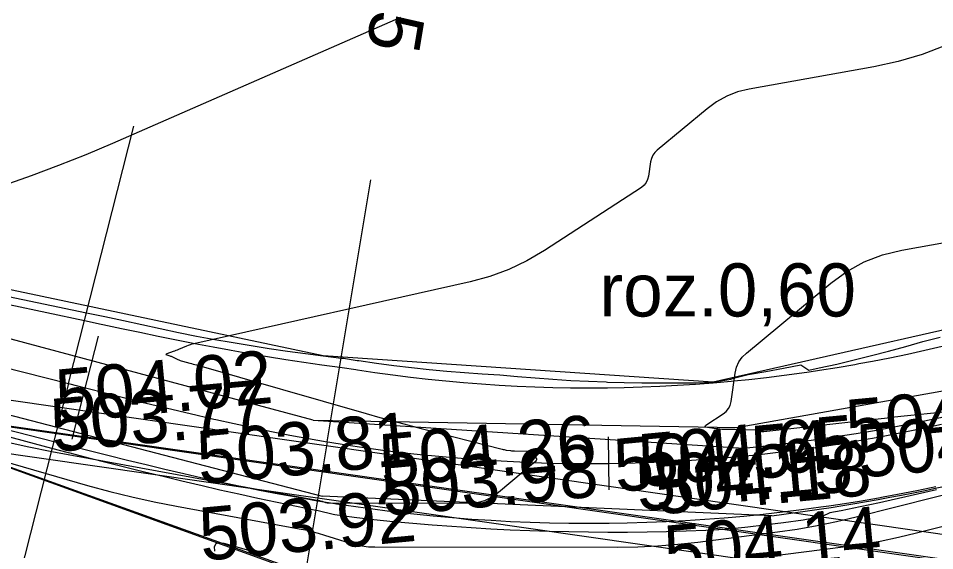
# Model space of a CAD drawing. Extents: x -636600 to -628587, y -1090963 to -1085869.
# Drawn here: x -629709.21 to -629674.68, y -1086731.94 to -1086711.89 of the extents above; entities that cross this region are included whole.
import ezdxf

# ---------------------------------------------------------------- set-up
doc = ezdxf.new("R2010")
doc.units = 0
for name, color, linetype in [('01_PARCELY_NÁVRH_PC', 7, 'Continuous'), ('07_ELEKTRO', 7, 'Continuous'), ('07_OCH_P A POPISY TI', 7, 'Continuous'), ('40', 7, 'Continuous'), ('42', 7, 'Continuous'), ('53', 7, 'Continuous'), ('60', 7, 'Continuous'), ('Ex_Major Contours', 7, 'Continuous'), ('Ex_Minor Contours', 7, 'Continuous'), ('HEKTOMETRY100', 7, 'Continuous'), ('HEKTOMETRY20', 7, 'Continuous'), ('HL_BODY', 7, 'Continuous'), ('koty_vše', 7, 'Continuous'), ('POLOMERY', 7, 'Continuous'), ('popis', 7, 'Continuous'), ('situace_osa', 7, 'Continuous'), ('situace_těleso', 7, 'Continuous'), ('situace_vozovka', 7, 'Continuous')]:
    doc.layers.add(name, color=color, linetype=linetype)

msp = doc.modelspace()

# ---------------------------------------------------------------- linework, layer by layer
at = {"layer": '01_PARCELY_NÁVRH_PC'}
msp.add_lwpolyline([(-629803.313, -1086721.653), (-629799.288, -1086720.046), (-629792, -1086719.624), (-629751.849, -1086721.506), (-629730.281, -1086723.535), (-629716.608, -1086726.252), (-629694.278, -1086734.324), (-629675.728, -1086733.028), (-629621.137, -1086708.4), (-629607.424, -1086709.616), (-629612.267, -1086701.02), (-629618.928, -1086698.099), (-629628.089, -1086701.448), (-629660.598, -1086718.796), (-629669.274, -1086722.478), (-629683.025, -1086725.594), (-629697.718, -1086724.605), (-629730.876, -1086717.615), (-629793.796, -1086713.325), (-629798.847, -1086711.191), (-629802.031, -1086706.728), (-629802.128, -1086710.631)], close=True, dxfattribs=at)
at = {"layer": '07_ELEKTRO'}
msp.add_lwpolyline([(-629847.269, -1086702.319), (-629827.072, -1086714.543), (-629788.496, -1086719.346), (-629753.003, -1086721.475), (-629716.434, -1086726.286), (-629673.584, -1086732.436), (-629608.658, -1086707.914)], dxfattribs=at)
at = {"layer": '07_OCH_P A POPISY TI'}
for points in [[(-629716.298, -1086725.295), (-629673.701, -1086731.409)], [(-629716.571, -1086727.276), (-629673.467, -1086733.463)]]:
    msp.add_lwpolyline(points, dxfattribs=at)
at = {"layer": '40'}
for p, q in [((-629698.095, -1086727.028), (-629715.712, -1086722.311)), ((-629716.04, -1086725.134), (-629697.767, -1086729.89)), ((-629698.095, -1086727.028), (-629681.887, -1086728.071)), ((-629680.815, -1086730.622), (-629697.767, -1086729.89))]:
    msp.add_line(p, q, dxfattribs=at)
for centre, radius, start, end in [((-629688.114, -1086663.118), 65.251, 275.47602, 299.47844), ((-629690.237, -1086655.885), 75.329, 277.18562, 299.06196)]:
    msp.add_arc(centre, radius, start, end, dxfattribs=at)
at = {"layer": '42'}
msp.add_line((-629716.608, -1086726.252), (-629698.588, -1086732.709), dxfattribs=at)
at = {"layer": '53'}
msp.add_line((-629673.692, -1086732.356), (-629716.608, -1086726.252), dxfattribs=at)
at = {"layer": '60'}
for p, q in [((-629682.15, -1086727.302), (-629669.663, -1086725.078)), ((-629698.095, -1086727.028), (-629682.15, -1086727.302))]:
    msp.add_line(p, q, dxfattribs=at)
at = {"layer": 'Ex_Major Contours'}
for points in [[(-629690.09, -1086733.316), (-629678.133, -1086731.795), (-629677.434, -1086731.695), (-629676.739, -1086731.574), (-629676.048, -1086731.432), (-629675.361, -1086731.269), (-629672.62, -1086730.575)], [(-629701.81, -1086731.96), (-629701.815, -1086731.779), (-629701.759, -1086731.666), (-629701.641, -1086731.623), (-629701.461, -1086731.649), (-629700.62, -1086731.889), (-629700.41, -1086731.947)]]:
    msp.add_lwpolyline(points, dxfattribs=at)
at = {"layer": 'Ex_Minor Contours'}
for points in [[(-629709.747, -1086718.174), (-629708.709, -1086717.811), (-629707.68, -1086717.425), (-629706.659, -1086717.017), (-629705.647, -1086716.588), (-629694.801, -1086711.848)], [(-629674.279, -1086712.914), (-629675.154, -1086713.249), (-629676.051, -1086713.516), (-629676.972, -1086713.717), (-629681.673, -1086714.559), (-629682.106, -1086714.665), (-629682.514, -1086714.823), (-629682.898, -1086715.033), (-629683.258, -1086715.295), (-629685.134, -1086716.851), (-629685.229, -1086716.944), (-629685.302, -1086717.05), (-629685.354, -1086717.167), (-629685.385, -1086717.296), (-629685.465, -1086717.838), (-629685.497, -1086717.965), (-629685.552, -1086718.078), (-629685.631, -1086718.175), (-629685.734, -1086718.258), (-629689.386, -1086720.638), (-629690.046, -1086721.027), (-629690.733, -1086721.354), (-629691.446, -1086721.617), (-629692.187, -1086721.817), (-629702.602, -1086724.145), (-629702.672, -1086724.162), (-629702.741, -1086724.183), (-629702.809, -1086724.207), (-629702.875, -1086724.234), (-629703.174, -1086724.364), (-629703.223, -1086724.385), (-629703.272, -1086724.405), (-629703.322, -1086724.424), (-629703.372, -1086724.441), (-629703.62, -1086724.525), (-629703.641, -1086724.534), (-629703.648, -1086724.544), (-629703.641, -1086724.553), (-629703.62, -1086724.562), (-629703.507, -1086724.599), (-629703.479, -1086724.609), (-629703.452, -1086724.619), (-629703.424, -1086724.631), (-629703.397, -1086724.643), (-629703.201, -1086724.734), (-629703.159, -1086724.753), (-629703.117, -1086724.77), (-629703.073, -1086724.784), (-629703.029, -1086724.797), (-629702.744, -1086724.874), (-629702.682, -1086724.891), (-629702.62, -1086724.908), (-629702.557, -1086724.926), (-629702.495, -1086724.943), (-629696.101, -1086726.772), (-629695.584, -1086726.918), (-629695.066, -1086727.06), (-629694.547, -1086727.199), (-629694.027, -1086727.334), (-629690.982, -1086728.115), (-629690.943, -1086728.124), (-629690.905, -1086728.133), (-629690.866, -1086728.14), (-629690.826, -1086728.146), (-629690.669, -1086728.169), (-629690.63, -1086728.174), (-629690.591, -1086728.178), (-629690.551, -1086728.181), (-629690.511, -1086728.182), (-629689.865, -1086728.196), (-629689.857, -1086728.196), (-629689.854, -1086728.197), (-629689.857, -1086728.198), (-629689.865, -1086728.2), (-629689.909, -1086728.208), (-629689.918, -1086728.211), (-629689.922, -1086728.215), (-629689.921, -1086728.221), (-629689.916, -1086728.228), (-629689.715, -1086728.439), (-629689.688, -1086728.476), (-629689.68, -1086728.512), (-629689.692, -1086728.547), (-629689.722, -1086728.581), (-629691.112, -1086729.746), (-629691.367, -1086729.925), (-629691.64, -1086730.054), (-629691.932, -1086730.131), (-629692.242, -1086730.156), (-629697.492, -1086730.153), (-629697.526, -1086730.152), (-629697.559, -1086730.148), (-629697.592, -1086730.141), (-629697.625, -1086730.132), (-629697.755, -1086730.091), (-629697.787, -1086730.081), (-629697.82, -1086730.073), (-629697.853, -1086730.065), (-629697.886, -1086730.058), (-629707.953, -1086728.21), (-629708.817, -1086728.041), (-629709.675, -1086727.851)], [(-629673.977, -1086726.685), (-629675.458, -1086726.836), (-629675.828, -1086726.875), (-629676.198, -1086726.914), (-629676.568, -1086726.954), (-629676.938, -1086726.994), (-629681.114, -1086727.46), (-629681.142, -1086727.462), (-629681.168, -1086727.461), (-629681.195, -1086727.457), (-629681.222, -1086727.451), (-629681.327, -1086727.42), (-629681.354, -1086727.414), (-629681.381, -1086727.408), (-629681.408, -1086727.405), (-629681.435, -1086727.403), (-629681.96, -1086727.387), (-629682.042, -1086727.384), (-629682.123, -1086727.382), (-629682.205, -1086727.38), (-629682.286, -1086727.378), (-629682.617, -1086727.371), (-629682.696, -1086727.368), (-629682.775, -1086727.363), (-629682.854, -1086727.355), (-629682.933, -1086727.345), (-629683.247, -1086727.299), (-629683.307, -1086727.284), (-629683.331, -1086727.26), (-629683.319, -1086727.229), (-629683.271, -1086727.19), (-629682.65, -1086726.785), (-629682.537, -1086726.695), (-629682.451, -1086726.588), (-629682.39, -1086726.465), (-629682.355, -1086726.325), (-629682.196, -1086725.248), (-629682.144, -1086725.029), (-629682.056, -1086724.831), (-629681.932, -1086724.653), (-629681.772, -1086724.495), (-629678.599, -1086721.863), (-629677.99, -1086721.419), (-629677.34, -1086721.063), (-629676.649, -1086720.796), (-629675.918, -1086720.617), (-629667.673, -1086719.14)], [(-629710.212, -1086728.445), (-629706.6, -1086729.477), (-629705.769, -1086729.704), (-629704.933, -1086729.91), (-629704.093, -1086730.096), (-629703.248, -1086730.262), (-629698.633, -1086731.109), (-629698.391, -1086731.157), (-629698.151, -1086731.213), (-629697.914, -1086731.277), (-629697.678, -1086731.347), (-629696.738, -1086731.646), (-629696.502, -1086731.711), (-629696.262, -1086731.758), (-629696.02, -1086731.786), (-629695.775, -1086731.795), (-629686.616, -1086731.801), (-629685.861, -1086731.789), (-629685.107, -1086731.754), (-629684.355, -1086731.694), (-629683.604, -1086731.611), (-629680.605, -1086731.229), (-629679.857, -1086731.122), (-629679.114, -1086730.993), (-629678.375, -1086730.842), (-629677.64, -1086730.667), (-629670.166, -1086728.775)]]:
    msp.add_lwpolyline(points, dxfattribs=at)
at = {"layer": 'HEKTOMETRY100'}
msp.add_lwpolyline([(-629706.206, -1086723.863), (-629707.19, -1086727.74)], dxfattribs=at)
at = {"layer": 'HEKTOMETRY20'}
msp.add_lwpolyline([(-629686.982, -1086727.65), (-629686.958, -1086729.649)], dxfattribs=at)
at = {"layer": 'HL_BODY'}
for points in [[(-629707.323, -1086725.643), (-629704.861, -1086715.951)], [(-629697.57, -1086727.834), (-629695.922, -1086717.971)]]:
    msp.add_lwpolyline(points, dxfattribs=at)
at = {"layer": 'POLOMERY'}
for points in [[(-629707.323, -1086725.643), (-629709.786, -1086735.335)], [(-629697.57, -1086727.834), (-629699.217, -1086737.698)]]:
    msp.add_lwpolyline(points, dxfattribs=at)
at = {"layer": 'situace_osa'}
msp.add_lwpolyline([(-629711.544, -1086724.57), (-629707.323, -1086725.643), (-629706.698, -1086725.801), (-629706.631, -1086725.818), (-629705.939, -1086725.994), (-629705.246, -1086726.168), (-629704.553, -1086726.34), (-629703.859, -1086726.51), (-629703.164, -1086726.677), (-629702.469, -1086726.84), (-629701.84, -1086726.984), (-629701.773, -1086726.999), (-629701.075, -1086727.154), (-629700.377, -1086727.303), (-629699.677, -1086727.446), (-629698.976, -1086727.583), (-629698.273, -1086727.713), (-629697.57, -1086727.834), (-629697.478, -1086727.849), (-629696.933, -1086727.937), (-629696.872, -1086727.947), (-629696.174, -1086728.051), (-629695.474, -1086728.146), (-629694.774, -1086728.234), (-629694.072, -1086728.313), (-629693.369, -1086728.384), (-629692.666, -1086728.447), (-629691.966, -1086728.501), (-629691.962, -1086728.501), (-629691.257, -1086728.547), (-629690.552, -1086728.585), (-629689.847, -1086728.615), (-629689.141, -1086728.636), (-629688.435, -1086728.649), (-629687.729, -1086728.654), (-629687.023, -1086728.65), (-629686.97, -1086728.65), (-629686.317, -1086728.638), (-629685.611, -1086728.618), (-629684.905, -1086728.589), (-629684.2, -1086728.552), (-629683.495, -1086728.507), (-629682.791, -1086728.454), (-629682.088, -1086728.392), (-629681.978, -1086728.382), (-629681.385, -1086728.322), (-629680.683, -1086728.244), (-629679.983, -1086728.157), (-629679.283, -1086728.062), (-629679, -1086728.022), (-629678.584, -1086727.959), (-629677.887, -1086727.848), (-629677.191, -1086727.729), (-629677.027, -1086727.699), (-629676.497, -1086727.601), (-629675.804, -1086727.465), (-629675.112, -1086727.321), (-629674.423, -1086727.169)], dxfattribs=at)
at = {"layer": 'situace_těleso'}
for points in [[(-629710.914, -1086722.09), (-629706.646, -1086722.976), (-629706.015, -1086723.111), (-629705.948, -1086723.125), (-629705.253, -1086723.274), (-629704.56, -1086723.423), (-629703.869, -1086723.569), (-629703.181, -1086723.719), (-629702.496, -1086723.866), (-629701.807, -1086723.987), (-629701.186, -1086724.092), (-629701.12, -1086724.103), (-629700.435, -1086724.215), (-629699.753, -1086724.322), (-629699.072, -1086724.423), (-629698.394, -1086724.517), (-629697.718, -1086724.605), (-629697.044, -1086724.684), (-629696.956, -1086724.694), (-629696.439, -1086724.773), (-629696.382, -1086724.781), (-629695.72, -1086724.874), (-629695.057, -1086724.96), (-629694.394, -1086725.038), (-629693.729, -1086725.109), (-629693.064, -1086725.173), (-629692.398, -1086725.229), (-629691.736, -1086725.278), (-629691.732, -1086725.278), (-629691.065, -1086725.319), (-629690.399, -1086725.374), (-629689.732, -1086725.431), (-629689.065, -1086725.481), (-629688.396, -1086725.523), (-629687.727, -1086725.558), (-629687.057, -1086725.585), (-629687.006, -1086725.587), (-629686.386, -1086725.605), (-629685.715, -1086725.618), (-629685.043, -1086725.623), (-629684.371, -1086725.621), (-629683.698, -1086725.611), (-629683.025, -1086725.594), (-629682.361, -1086725.473), (-629682.259, -1086725.442), (-629681.705, -1086725.299), (-629681.043, -1086725.186), (-629680.383, -1086725.065), (-629679.725, -1086724.936), (-629679.422, -1086725.136), (-629679.03, -1086725.053), (-629678.374, -1086724.908), (-629677.719, -1086724.755), (-629677.565, -1086724.718), (-629677.067, -1086724.594), (-629676.418, -1086724.425), (-629675.771, -1086724.249), (-629675.126, -1086724.065), (-629674.48, -1086723.894)], [(-629674.614, -1086729.644), (-629675.33, -1086729.811), (-629676.046, -1086729.973), (-629676.594, -1086730.094), (-629676.764, -1086730.13), (-629677.484, -1086730.283), (-629678.205, -1086730.43), (-629678.635, -1086730.515), (-629678.917, -1086730.652), (-629679.642, -1086730.786), (-629680.372, -1086730.892), (-629681.105, -1086730.978), (-629681.724, -1086731.047), (-629681.838, -1086731.059), (-629682.572, -1086731.136), (-629683.308, -1086731.178), (-629684.046, -1086731.205), (-629684.783, -1086731.226), (-629685.52, -1086731.24), (-629686.257, -1086731.248), (-629686.939, -1086731.25), (-629686.994, -1086731.249), (-629687.731, -1086731.245), (-629688.467, -1086731.233), (-629689.204, -1086731.216), (-629689.94, -1086731.192), (-629690.676, -1086731.162), (-629691.411, -1086731.125), (-629692.146, -1086731.082), (-629692.151, -1086731.081), (-629692.881, -1086731.032), (-629693.616, -1086730.976), (-629694.35, -1086730.914), (-629695.084, -1086730.846), (-629695.818, -1086730.771), (-629696.551, -1086730.689), (-629697.282, -1086730.592), (-629697.344, -1086730.577), (-629697.907, -1086730.439), (-629698.001, -1086730.42), (-629698.732, -1086730.275), (-629699.459, -1086730.126), (-629700.182, -1086729.972), (-629700.902, -1086729.814), (-629701.619, -1086729.652), (-629702.333, -1086729.487), (-629702.402, -1086729.471), (-629703.044, -1086729.32), (-629703.752, -1086729.149), (-629704.458, -1086728.977), (-629705.16, -1086728.802), (-629705.86, -1086728.626), (-629706.558, -1086728.449), (-629707.253, -1086728.271), (-629707.32, -1086728.254), (-629707.946, -1086728.093), (-629712.151, -1086726.958)]]:
    msp.add_lwpolyline(points, dxfattribs=at)
at = {"layer": 'situace_vozovka'}
for points in [[(-629710.985, -1086722.368), (-629706.721, -1086723.272), (-629706.09, -1086723.405), (-629706.023, -1086723.42), (-629705.326, -1086723.566), (-629704.632, -1086723.711), (-629703.939, -1086723.854), (-629703.248, -1086723.994), (-629702.559, -1086724.13), (-629701.871, -1086724.262), (-629701.251, -1086724.378), (-629701.185, -1086724.39), (-629700.5, -1086724.512), (-629699.817, -1086724.629), (-629699.136, -1086724.739), (-629698.456, -1086724.843), (-629697.777, -1086724.939), (-629697.101, -1086725.027), (-629697.013, -1086725.038), (-629696.493, -1086725.121), (-629696.436, -1086725.13), (-629695.771, -1086725.229), (-629695.104, -1086725.32), (-629694.437, -1086725.404), (-629693.769, -1086725.479), (-629693.1, -1086725.547), (-629692.43, -1086725.607), (-629691.763, -1086725.658), (-629691.759, -1086725.659), (-629691.088, -1086725.703), (-629690.416, -1086725.739), (-629689.744, -1086725.767), (-629689.072, -1086725.787), (-629688.399, -1086725.799), (-629687.727, -1086725.804), (-629687.054, -1086725.8), (-629687.004, -1086725.8), (-629686.382, -1086725.789), (-629685.709, -1086725.77), (-629685.037, -1086725.742), (-629684.366, -1086725.707), (-629683.695, -1086725.664), (-629683.024, -1086725.613), (-629682.354, -1086725.554), (-629682.249, -1086725.545), (-629681.685, -1086725.488), (-629681.016, -1086725.413), (-629680.349, -1086725.331), (-629679.682, -1086725.24), (-629679.413, -1086725.202), (-629679.017, -1086725.142), (-629678.352, -1086725.036), (-629677.69, -1086724.923), (-629677.533, -1086724.895), (-629677.028, -1086724.801), (-629676.368, -1086724.672), (-629675.71, -1086724.535), (-629675.053, -1086724.39), (-629674.398, -1086724.237)], [(-629712.098, -1086726.751), (-629707.877, -1086727.823), (-629707.251, -1086727.982), (-629707.184, -1086727.999), (-629706.489, -1086728.175), (-629705.791, -1086728.351), (-629705.092, -1086728.524), (-629704.39, -1086728.696), (-629703.685, -1086728.866), (-629702.977, -1086729.032), (-629702.336, -1086729.179), (-629702.267, -1086729.194), (-629701.554, -1086729.352), (-629700.838, -1086729.505), (-629700.118, -1086729.653), (-629699.395, -1086729.794), (-629698.67, -1086729.927), (-629697.94, -1086730.054), (-629697.845, -1086730.069), (-629697.279, -1086730.16), (-629697.217, -1086730.17), (-629696.492, -1086730.278), (-629695.766, -1086730.377), (-629695.039, -1086730.468), (-629694.311, -1086730.55), (-629693.583, -1086730.624), (-629692.853, -1086730.689), (-629692.127, -1086730.745), (-629692.122, -1086730.746), (-629691.391, -1086730.793), (-629690.66, -1086730.833), (-629689.928, -1086730.863), (-629689.196, -1086730.886), (-629688.463, -1086730.899), (-629687.73, -1086730.904), (-629686.998, -1086730.9), (-629686.943, -1086730.899), (-629686.265, -1086730.888), (-629685.533, -1086730.867), (-629684.801, -1086730.837), (-629684.069, -1086730.799), (-629683.338, -1086730.752), (-629682.608, -1086730.696), (-629681.878, -1086730.632), (-629681.764, -1086730.621), (-629681.149, -1086730.56), (-629680.421, -1086730.478), (-629679.694, -1086730.389), (-629678.968, -1086730.29), (-629678.675, -1086730.248), (-629678.243, -1086730.183), (-629677.519, -1086730.068), (-629676.797, -1086729.944), (-629676.627, -1086729.913), (-629676.077, -1086729.812), (-629675.358, -1086729.671), (-629674.641, -1086729.521)]]:
    msp.add_lwpolyline(points, dxfattribs=at)

# ---------------------------------------------------------------- texts
at = {"layer": 'HL_BODY'}
msp.add_text('PK0+109,355', height=2, rotation=260.5194, dxfattribs=at).set_placement((-629693.42, -1086696.916))
at = {"layer": 'koty_vše'}
for s, p in [('504.02', (-629707.707, -1086727.125)), ('503.77', (-629707.898, -1086728.228)), ('504.90', (-629677.929, -1086728.263)), ('504.41', (-629677.509, -1086729.198)), ('503.81', (-629702.385, -1086729.439)), ('504.26', (-629695.505, -1086729.558)), ('504.65', (-629685.743, -1086729.557)), ('504.54', (-629686.675, -1086729.735)), ('503.98', (-629695.436, -1086730.646)), ('504.15', (-629685.848, -1086730.451)), ('504.18', (-629685.142, -1086730.586)), ('503.92', (-629702.299, -1086732.324)), ('504.14', (-629684.775, -1086733.002))]:
    msp.add_text(s, height=2, rotation=5.3515, dxfattribs=at).set_placement(p)
at = {"layer": 'popis'}
msp.add_text('roz.0,60', height=2, dxfattribs=at).set_placement((-629687.31, -1086723.119))

doc.saveas('drawing.dxf')
